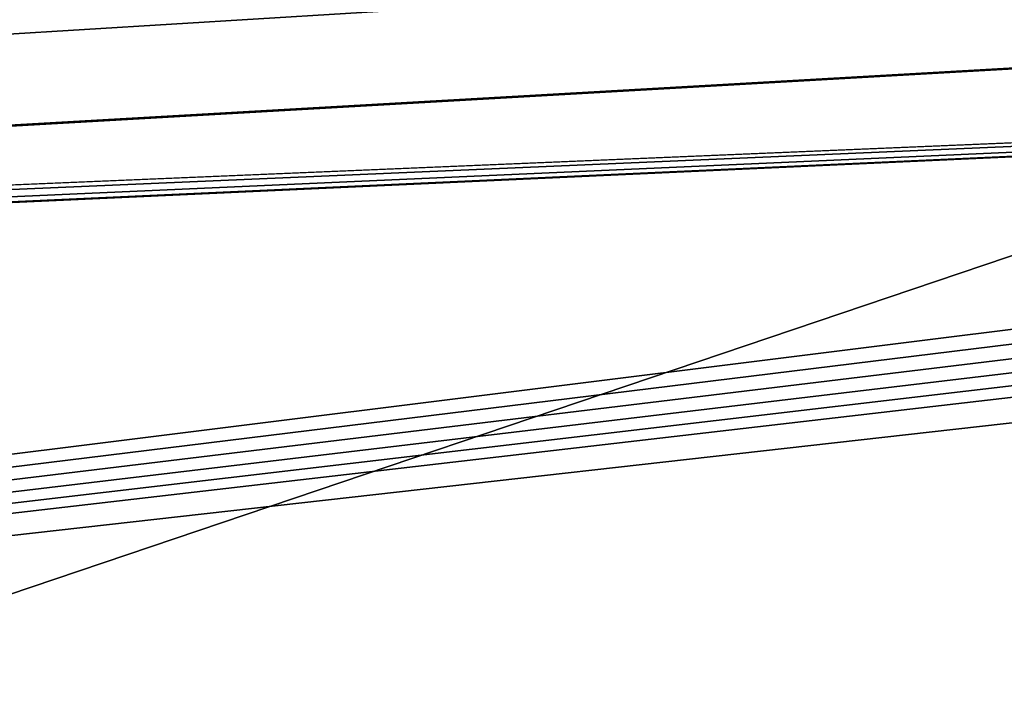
# Model space of a CAD drawing. Extents: x 3 to 600, y 3 to 274.
# Tile 458 of 622: x 443 to 463, y 246 to 259. Entities that reach past the tile are written whole.
import ezdxf

# ---------------------------------------------------------------- set-up
doc = ezdxf.new("R2010")
doc.units = 0

msp = doc.modelspace()

# ---------------------------------------------------------------- linework, layer by layer
for points in [[(434.527435, 245.084976, 20.949999), (489.652435, 245.084976, 20.949999), (489.652435, 263.709991, 20.949999)], [(434.527435, 245.084976, 20.949999), (489.652435, 263.709991, 20.949999), (434.527435, 263.709991, 20.949999)], [(489.652435, 263.709991, 19.949999), (489.652435, 245.084976, 19.949999), (434.527435, 245.084976, 19.949999)], [(489.652435, 263.709991, 19.949999), (434.527435, 245.084976, 19.949999), (434.527435, 263.709991, 19.949999)], [(434.527435, 245.084976, 272.950012), (489.652435, 245.084976, 272.950012), (489.652435, 263.709991, 272.950012)], [(434.527435, 245.084976, 272.950012), (489.652435, 263.709991, 272.950012), (434.527435, 263.709991, 272.950012)], [(489.652435, 263.709991, 271.950012), (489.652435, 245.084976, 271.950012), (434.527435, 245.084976, 271.950012)], [(489.652435, 263.709991, 271.950012), (434.527435, 245.084976, 271.950012), (434.527435, 263.709991, 271.950012)], [(63.834236, 261.854919, 256.950012), (538.984985, 262.709991, 256.950012), (310.735016, 249.709976, 256.950012)], [(63.985004, 262.709991, 257.549988), (292.235016, 249.709976, 257.549988), (541.484985, 260.209991, 257.549988)], [(538.984985, 262.709991, 256.950012), (311.485016, 249.709976, 256.950012), (310.735016, 249.709976, 256.950012)], [(539.02301, 262.275848, 256.950012), (311.485016, 234.309982, 256.950012), (538.984985, 262.709991, 256.950012)], [(538.984985, 262.709991, 256.950012), (311.485016, 234.309982, 256.950012), (311.485016, 249.709976, 256.950012)], [(539.135742, 261.854919, 256.950012), (311.485016, 234.309982, 256.950012), (539.02301, 262.275848, 256.950012)], [(539.319946, 261.459991, 256.950012), (311.485016, 234.309982, 256.950012), (539.135742, 261.854919, 256.950012)], [(539.319946, 261.459991, 256.950012), (539.569885, 261.103027, 256.950012), (311.485016, 234.309982, 256.950012)], [(311.485016, 234.309982, 256.950012), (539.569885, 261.103027, 256.950012), (539.878052, 260.794861, 256.950012)], [(311.485016, 234.309982, 256.950012), (539.878052, 260.794861, 256.950012), (563.484985, 234.309982, 256.950012)], [(563.484985, 234.309982, 35.349995), (39.485008, 234.309982, 35.349995), (461.985016, 260.209991, 35.349995)], [(461.985016, 260.209991, 35.349995), (39.485008, 234.309982, 35.349995), (140.985001, 260.209991, 35.349995)], [(39.485008, 234.309982, 35.949997), (563.484985, 234.309982, 35.949997), (461.985016, 260.209991, 35.949997)], [(461.985016, 260.209991, 35.949997), (140.985001, 260.209991, 35.949997), (39.485008, 234.309982, 35.949997)], [(541.484985, 260.209991, 257.549988), (292.235016, 249.709976, 257.549988), (297.485016, 249.709976, 257.549988)], [(297.485016, 249.709976, 257.549988), (305.485016, 249.709976, 257.549988), (541.484985, 260.209991, 257.549988)], [(541.484985, 260.209991, 257.549988), (305.485016, 249.709976, 257.549988), (310.735016, 249.709976, 257.549988)], [(541.484985, 260.209991, 257.549988), (310.735016, 249.709976, 257.549988), (311.485016, 249.709976, 257.549988)], [(311.485016, 249.709976, 257.549988), (311.485016, 234.309982, 257.549988), (541.484985, 260.209991, 257.549988)], [(541.484985, 260.209991, 257.549988), (311.485016, 234.309982, 257.549988), (563.484985, 234.309982, 257.549988)], [(462.985016, 260.209991, 35.349995), (563.484985, 234.309982, 35.349995), (461.985016, 260.209991, 35.349995)], [(461.985016, 260.209991, 35.949997), (563.484985, 234.309982, 35.949997), (462.985016, 260.209991, 35.949997)]]:
    msp.add_3dface(points)

doc.saveas('drawing.dxf')
